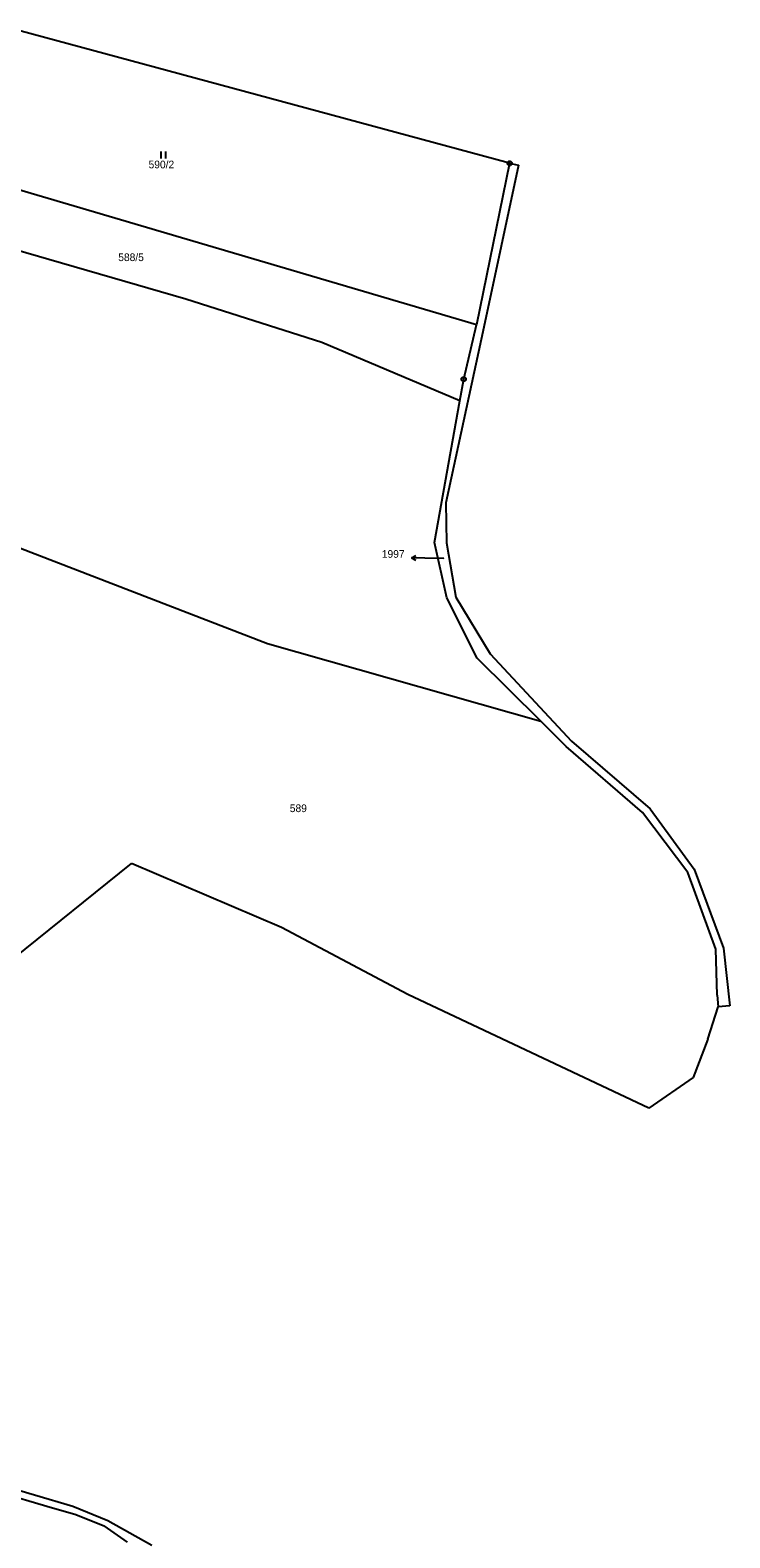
# Model space of a CAD drawing. Extents: x -795483 to -789093, y -1112258 to -1108741.
# Drawn here: x -789616.7 to -789461.3, y -1111587 to -1111252.4 of the extents above; entities that cross this region are included whole.
import ezdxf

# ---------------------------------------------------------------- set-up
doc = ezdxf.new("R2010")
doc.units = 0
for name, color, linetype in [('Komunikace', 7, 'Continuous'), ('Vrstva 1', 7, 'Continuous'), ('Vrstva 14', 7, 'Continuous'), ('Vrstva 16', 7, 'Continuous'), ('Vrstva 23', 7, 'Continuous'), ('Vrstva 28', 7, 'Continuous'), ('Vrstva 4', 7, 'Continuous')]:
    doc.layers.add(name, color=color, linetype=linetype)

msp = doc.modelspace()

# ---------------------------------------------------------------- linework, layer by layer
at = {"layer": 'Komunikace'}
msp.add_line((-789524.8, -1111369.69), (-789529, -1111369.6), dxfattribs=at)
at = {"layer": 'Vrstva 1'}
for p, q in [((-789517.52, -1111317.82), (-789639.67, -1111281.86)), ((-789510.19, -1111282), (-789517.52, -1111317.82)), ((-789582.05, -1111312.14), (-789623.21, -1111300.26)), ((-789551.91, -1111321.73), (-789582.05, -1111312.14)), ((-789520.4, -1111329.91), (-789517.52, -1111317.82)), ((-789521.26, -1111334.72), (-789551.91, -1111321.73)), ((-789521.26, -1111334.72), (-789520.4, -1111329.91)), ((-789526.85, -1111366.15), (-789521.26, -1111334.72)), ((-789524.11, -1111378.41), (-789526.85, -1111366.15)), ((-789619.75, -1111367.02), (-789563.95, -1111388.59)), ((-789517.43, -1111391.8), (-789524.11, -1111378.41)), ((-789563.95, -1111388.59), (-789503.3, -1111405.81)), ((-789503.3, -1111405.81), (-789517.43, -1111391.8)), ((-789497.65, -1111411.41), (-789503.3, -1111405.81)), ((-789480.67, -1111426.08), (-789497.65, -1111411.41)), ((-789470.65, -1111439.36), (-789480.67, -1111426.08)), ((-789464.4, -1111456.41), (-789470.65, -1111439.36)), ((-789464.12, -1111466.57), (-789464.4, -1111456.41)), ((-789464.12, -1111466.57), (-789463.86, -1111469.23)), ((-789645.36, -1111570.42), (-789611.66, -1111580.4)), ((-789611.66, -1111580.4), (-789606.73, -1111581.79)), ((-789606.73, -1111581.79), (-789600.21, -1111584.4)), ((-789595.02, -1111588.01), (-789600.21, -1111584.4))]:
    msp.add_line(p, q, dxfattribs=at)
at = {"layer": 'Vrstva 16'}
for p, q in [((-789532, -1111369.54), (-789530.99, -1111369.06)), ((-789529, -1111369.6), (-789532, -1111369.54)), ((-789532, -1111369.54), (-789531.01, -1111370.06))]:
    msp.add_line(p, q, dxfattribs=at)
at = {"layer": 'Vrstva 23'}
for p, q in [((-789587.6, -1111280.91), (-789587.6, -1111279.41)), ((-789586.6, -1111279.41), (-789586.6, -1111280.91))]:
    msp.add_line(p, q, dxfattribs=at)
at = {"layer": 'Vrstva 28'}
for centre, radius in [((-789510.19, -1111282), 0.5), ((-789510.19, -1111282), 0.01), ((-789520.4, -1111329.91), 0.5), ((-789520.4, -1111329.91), 0.01)]:
    msp.add_circle(centre, radius, dxfattribs=at)
at = {"layer": 'Vrstva 4'}
for p, q in [((-789510.19, -1111282), (-789619.49, -1111252.45)), ((-789508.23, -1111282.41), (-789515.96, -1111318.38)), ((-789510.19, -1111282), (-789508.23, -1111282.41)), ((-789515.96, -1111318.38), (-789524.37, -1111357.35)), ((-789524.37, -1111357.35), (-789524.23, -1111366.25)), ((-789524.23, -1111366.25), (-789522.15, -1111378.29)), ((-789522.15, -1111378.29), (-789514.55, -1111390.89)), ((-789514.55, -1111390.89), (-789496.48, -1111410.25)), ((-789496.48, -1111410.25), (-789479.03, -1111425.26)), ((-789479.03, -1111425.26), (-789469.25, -1111438.62)), ((-789620.43, -1111458.56), (-789594.16, -1111437.4)), ((-789560.88, -1111451.57), (-789594.16, -1111437.4)), ((-789469.25, -1111438.62), (-789462.7, -1111456.15)), ((-789532.78, -1111466.42), (-789560.88, -1111451.57)), ((-789462.7, -1111456.15), (-789461.3, -1111468.98)), ((-789479.31, -1111491.68), (-789532.78, -1111466.42)), ((-789466.16, -1111476.4), (-789463.86, -1111469.23)), ((-789461.3, -1111468.98), (-789463.86, -1111469.23)), ((-789466.16, -1111476.4), (-789469.42, -1111484.85)), ((-789469.42, -1111484.85), (-789479.31, -1111491.68)), ((-789641.4, -1111569.89), (-789607.19, -1111580.04)), ((-789607.19, -1111580.04), (-789599.42, -1111583.22)), ((-789599.42, -1111583.22), (-789589.63, -1111588.67))]:
    msp.add_line(p, q, dxfattribs=at)

# ---------------------------------------------------------------- texts
at = {"layer": 'Vrstva 14'}
for s, height, p in [('590/2', 1.7, (-789590.36, -1111283.11)), ('588/5', 1.7, (-789597.09, -1111303.7)), ('1997', 0.1, (-789524.8, -1111369.69)), ('589', 1.7, (-789559, -1111425.98))]:
    msp.add_text(s, height=height, dxfattribs=at).set_placement(p)
at = {"layer": 'Vrstva 16'}
msp.add_text('1997', height=1.7, dxfattribs=at).set_placement((-789538.57, -1111369.54))

doc.saveas('drawing.dxf')
